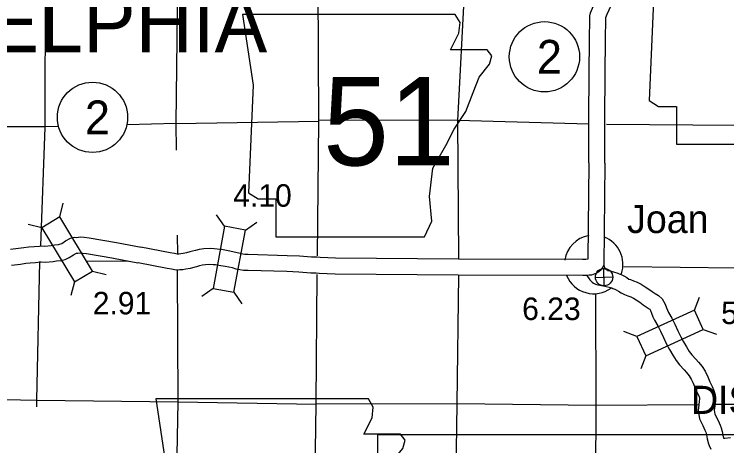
# Model space of a CAD drawing. Extents: x 369523 to 838377, y 495025 to 936819.
# Drawn here: x 601641 to 628416, y 768863 to 785066 of the extents above; entities that cross this region are included whole.
import ezdxf

# ---------------------------------------------------------------- set-up
doc = ezdxf.new("R2010")
doc.units = 0
for name, color, linetype in [('1', 7, 'Continuous'), ('15', 7, 'Continuous'), ('21', 7, 'Continuous'), ('22', 7, 'Continuous'), ('DSN_BRDG_Annotation', 7, 'Continuous'), ('DSN_DRFT_Common-Annotations', 7, 'Continuous'), ('DSN_DRFT_Common-Line', 7, 'Continuous'), ('DSN_DRFT_Junk-No-Plot', 7, 'Continuous'), ('Level 1', 7, 'Continuous'), ('Level 15', 7, 'Continuous'), ('Level 21', 7, 'Continuous'), ('Level 22', 7, 'Continuous')]:
    doc.layers.add(name, color=color, linetype=linetype)

msp = doc.modelspace()

# ---------------------------------------------------------------- linework, layer by layer
at = {"layer": '1'}
for start, end in [(99.9606, 171.6765), (341.3895, 69.2366), (202.1282, 306.4551)]:
    msp.add_arc((623417, 775670), 1100, start, end, dxfattribs=at)
at = {"layer": '15'}
for p, q in [((615308, 765089), (615308, 769289)), ((615308, 769289), (646261, 769289))]:
    msp.add_line(p, q, dxfattribs=at)
at = {"layer": '22'}
for points in [[(625279, 788532), (625679, 785867), (625501, 781826), (625856, 781604), (626523, 781604), (626523, 780183), (632118, 780183), (632385, 780760), (632296, 781692), (632429, 782758), (632918, 783602), (633228, 784224), (633672, 784890), (633939, 785601), (634161, 786178), (634561, 786666), (634650, 786977), (634472, 787199), (633095, 787199), (633406, 787821), (633450, 788221), (633266, 788528)], [(610224, 785062), (610624, 782397), (610446, 778356), (610801, 778134), (611467, 778134), (611467, 776713), (617063, 776713), (617329, 777290), (617241, 778223), (617374, 779289), (617862, 780132), (618173, 780754), (618617, 781420), (618884, 782131), (619106, 782708), (619506, 783197), (619594, 783508), (619417, 783730), (618040, 783730), (618351, 784351), (618395, 784751), (618211, 785058)], [(606962, 770626), (607361, 767962), (607184, 763920), (607539, 763698), (608205, 763698), (608205, 762277), (613801, 762277), (614067, 762854), (613978, 763787), (614111, 764853), (614600, 765697), (614911, 766318), (615355, 766985), (615621, 767695), (615843, 768272), (616243, 768761), (616332, 769072), (616154, 769294), (614778, 769294), (615088, 769916), (615133, 770315), (614949, 770622)]]:
    msp.add_lwpolyline(points, close=True, dxfattribs=at)
at = {"layer": 'DSN_DRFT_Common-Annotations'}
for p, q in [((623812, 774868), (623797, 775519)), ((623479, 775186), (624130, 775201))]:
    msp.add_line(p, q, dxfattribs=at)
msp.add_circle((623805, 775194), 326, dxfattribs=at)
at = {"layer": 'DSN_DRFT_Common-Line'}
for centre in [(621565, 783469), (604580, 781195)]:
    msp.add_circle(centre, 1320, dxfattribs=at)
at = {"layer": 'Level 1'}
for points in [[(623830, 779478), (623838, 781264), (623863, 784204), (623870, 784801), (623872, 784936), (623873, 784941), (623922, 785065), (624679, 786710), (624736, 786938), (624810, 787284), (624899, 787896), (624949, 788217), (624938, 788373), (624904, 788495), (624830, 788701)], [(623230, 779481), (623238, 781268), (623263, 784210), (623270, 784810), (623273, 785007), (623298, 785118), (623370, 785300), (624111, 786910), (624152, 787074), (624220, 787390), (624306, 787984), (624345, 788242), (624343, 788271), (624332, 788314), (624265, 788498)], [(623830, 779477), (623794, 775643), (623701, 775468), (623610, 775394), (623548, 775355), (623505, 775335), (623464, 775314), (623333, 775263), (623251, 775270), (623171, 775260), (623008, 775256), (618328, 775272), (613702, 775302), (613095, 775334), (612982, 775345), (612781, 775349), (612331, 775386), (611883, 775401), (610428, 775448), (610256, 775445), (610123, 775469), (609986, 775497), (609838, 775538), (609566, 775588), (609325, 775636), (609201, 775653), (609122, 775658), (608994, 775665), (608823, 775658), (608712, 775642), (608599, 775613), (608484, 775584), (608388, 775561), (608252, 775523), (608089, 775489), (607971, 775472), (607860, 775463), (607720, 775457), (607546, 775489), (607390, 775519), (606293, 775725)], [(623230, 779482), (623196, 775868), (623125, 775859), (623000, 775856), (618331, 775872), (613719, 775902), (613140, 775932), (613017, 775945), (612811, 775948), (612365, 775985), (611902, 776000), (610433, 776048), (610305, 776046), (610237, 776058), (610127, 776081), (609971, 776123), (609679, 776177), (609425, 776228), (609261, 776250), (609157, 776257), (608997, 776265), (608768, 776256), (608596, 776231), (608453, 776195), (608341, 776167), (608237, 776142), (608110, 776107), (607985, 776080), (607903, 776069), (607822, 776062), (607762, 776059), (607657, 776079), (607501, 776108), (606404, 776314)], [(601497, 776248), (601799, 776279), (602003, 776313), (602191, 776327), (602392, 776344), (602586, 776361), (602640, 776364), (602794, 776361), (603026, 776382), (603149, 776401), (603301, 776415), (603346, 776428), (603423, 776462), (603572, 776552), (603757, 776652), (603900, 776689), (603993, 776688), (604123, 776702), (604270, 776696), (604452, 776673), (605481, 776493)], [(605486, 776492), (606406, 776314)], [(601540, 775649), (601878, 775684), (602075, 775716), (602238, 775729), (602445, 775746), (602627, 775763), (602649, 775764), (602815, 775761), (603099, 775786), (603223, 775806), (603408, 775822), (603550, 775861), (603702, 775930), (603870, 776031), (603976, 776088), (604025, 776088), (604143, 776101), (604220, 776098), (604362, 776080), (605378, 775902)], [(605372, 775903), (606291, 775725)], [(623936, 775449), (623865, 775499), (623817, 775581), (623794, 775643)], [(623936, 775449), (624027, 775431), (624157, 775394), (624318, 775349), (624373, 775320), (624443, 775296), (624553, 775239), (624664, 775175), (624742, 775124), (624793, 775101), (624909, 775061), (625047, 775006), (625204, 774935), (625354, 774834), (625485, 774744), (625617, 774654), (625726, 774578), (625783, 774540), (625846, 774505), (625993, 774383), (626107, 774183), (626154, 774039), (626190, 773948), (626232, 773862), (626348, 773658), (626466, 773430), (626583, 773174), (626687, 772950), (626785, 772769), (626898, 772577), (627009, 772400), (627100, 772280), (627251, 772117), (627353, 772006), (627486, 771842), (627608, 771660), (627706, 771450), (627783, 771257), (627863, 771085), (627935, 770933), (627984, 770780), (627999, 770662), (627989, 770527), (627971, 770445), (627963, 770347), (627949, 770204), (627973, 770047), (628050, 769885), (628134, 769718), (628174, 769636), (628212, 769533), (628238, 769400), (628268, 769262), (628296, 769151), (628346, 769142), (628557, 769171)], [(623156, 775259), (623276, 775087), (623361, 775003), (623414, 774968), (623487, 774927), (623575, 774899), (623711, 774878), (623782, 774867), (623888, 774847), (623994, 774816), (624093, 774789), (624134, 774767), (624208, 774742), (624266, 774712), (624350, 774664), (624449, 774599), (624570, 774543), (624701, 774498), (624811, 774454), (624911, 774409), (625016, 774338), (625146, 774249), (625278, 774159), (625388, 774083), (625468, 774029), (625505, 774008), (625526, 773991), (625556, 773939), (625589, 773835), (625641, 773705), (625700, 773583), (625821, 773371), (625927, 773167), (626038, 772922), (626151, 772681), (626262, 772474), (626385, 772266), (626515, 772059), (626640, 771895), (626810, 771710), (626899, 771613), (627003, 771485), (627084, 771363), (627155, 771212), (627231, 771021), (627320, 770829), (627376, 770712), (627395, 770650), (627396, 770644), (627394, 770614), (627377, 770536), (627365, 770401), (627344, 770188), (627393, 769868), (627512, 769621), (627596, 769452), (627621, 769402), (627632, 769372), (627650, 769278), (627684, 769123), (627731, 768939), (627751, 768872), (627820, 768738)]]:
    msp.add_lwpolyline(points, dxfattribs=at)
at = {"layer": 'Level 15'}
for points in [[(613035, 775994), (613088, 781052), (613088, 781090), (613062, 786121), (613067, 786185), (613155, 791467)], [(612865, 757632), (612912, 760017), (612917, 765226), (612913, 765252), (612981, 770418), (612983, 770466), (613028, 775297)]]:
    msp.add_lwpolyline(points, dxfattribs=at)
at = {"layer": 'Level 21'}
for p, q in [((603352, 777456), (603478, 777969)), ((609546, 777104), (609246, 777538)), ((602673, 777047), (602161, 777174)), ((610325, 776961), (610760, 777262)), ((604579, 775421), (605091, 775294)), ((603900, 775012), (603773, 774500)), ((609119, 774767), (608685, 774466)), ((609898, 774624), (610198, 774190)), ((627204, 773953), (627388, 774447)), ((625042, 772965), (624548, 773150)), ((627533, 773232), (628027, 773048)), ((625372, 772245), (625187, 771750))]:
    msp.add_line(p, q, dxfattribs=at)
for points in [[(604579, 775421), (603352, 777456), (602673, 777047), (603900, 775012)], [(609898, 774624), (610325, 776961), (609546, 777104), (609119, 774767)], [(627204, 773953), (625042, 772965), (625372, 772245), (627533, 773232)]]:
    msp.add_lwpolyline(points, close=True, dxfattribs=at)
at = {"layer": 'Level 22'}
for points in [[(602653, 791584), (602800, 786187), (602793, 780818), (602623, 776383)], [(608034, 791531), (607781, 786248), (607719, 780963), (607729, 779968)], [(618471, 791305), (618565, 786094), (618296, 781074), (618333, 775883)], [(607719, 780963), (613088, 781052)], [(623237, 780941), (618296, 781074), (613088, 781090)], [(603272, 780845), (602779, 780832), (597453, 780838), (592143, 780881), (590580, 780885)], [(607719, 780963), (605878, 780914)], [(639429, 780454), (634020, 780596), (628754, 780883), (623901, 780930)], [(607763, 776768), (607770, 776074)], [(602493, 770321), (602495, 770579), (602600, 775780)], [(604339, 775812), (605918, 775790)], [(607667, 762193), (607699, 765187), (607801, 770511), (607775, 775440)], [(624554, 775598), (628781, 775538), (633988, 775334), (639262, 775307)], [(618331, 775265), (618267, 770431), (618203, 765247), (618184, 759952)], [(623423, 759881), (623489, 765134), (623511, 770379), (623495, 774559)], [(600627, 770616), (602495, 770579)], [(602495, 770579), (607801, 770511), (612981, 770418)], [(627357, 770405), (623511, 770379), (618267, 770431), (612981, 770418)], [(639249, 770146), (633927, 770437), (628689, 770414), (627974, 770409)]]:
    msp.add_lwpolyline(points, dxfattribs=at)

# ---------------------------------------------------------------- texts
at = {"layer": '1'}
msp.add_text('Joan', height=1056, dxfattribs=at).set_placement((624671, 776850))
at = {"layer": '21'}
msp.add_text('DISTRICT 6', height=1056, dxfattribs=at).set_placement((627068, 770058))
at = {"layer": '22'}
msp.add_text('51', height=3326.4, dxfattribs=at).set_placement((613245, 779388))
at = {"layer": 'DSN_BRDG_Annotation'}
msp.add_text('6.23', height=844.8, dxfattribs=at).set_placement((620727, 773583))
at = {"layer": 'DSN_DRFT_Common-Annotations'}
msp.add_text('ARKADELPHIA', height=2217.6, dxfattribs=at).set_placement((590382, 783638))
at = {"layer": 'DSN_DRFT_Common-Line'}
for p in [(621281, 782835), (604296, 780561)]:
    msp.add_text('2', height=1267, dxfattribs=at).set_placement(p)
at = {"layer": 'DSN_DRFT_Junk-No-Plot'}
for s, p in [('4.10', (609870, 777838)), ('2.91', (604591, 773796)), ('5.43', (628205, 773432))]:
    msp.add_text(s, height=844.8, dxfattribs=at).set_placement(p)

doc.saveas('drawing.dxf')
